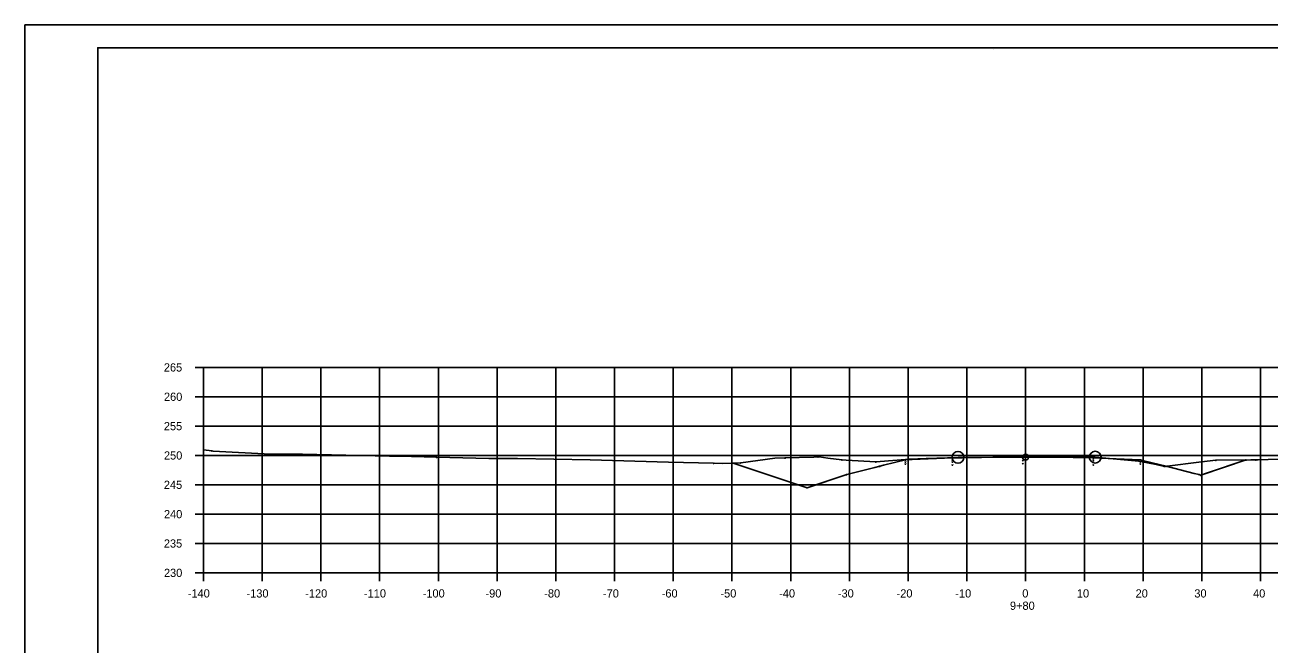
# Model space of a CAD drawing. Extents: x 1300404 to 1323571, y 234004 to 252077.
# Drawn here: x 1315546.9 to 1315758.7, y 243303 to 243408.5 of the extents above; entities that cross this region are included whole.
import ezdxf

# ---------------------------------------------------------------- set-up
doc = ezdxf.new("R2010")
doc.units = 0
for name, color, linetype in [('Default', 7, 'Continuous'), ('R_Axis', 7, 'Continuous'), ('R_Axis Annot', 7, 'Continuous'), ('R_Border', 7, 'Continuous'), ('R_Draft', 7, 'Continuous'), ('R_Exist Surface', 7, 'Continuous'), ('R_Fin Surface', 7, 'Continuous'), ('R_Grid', 7, 'Continuous'), ('R_No Plot', 7, 'Continuous')]:
    doc.layers.add(name, color=color, linetype=linetype)

msp = doc.modelspace()

# ---------------------------------------------------------------- linework, layer by layer
at = {"layer": 'Default'}
for p, q in [((1315559.28, 243404.59), (1315875.46, 243404.59)), ((1315559.28, 243199.13), (1315559.28, 243404.59))]:
    msp.add_line(p, q, dxfattribs=at)
at = {"layer": 'R_Axis'}
for p, q in [((1315575.88, 243350.13), (1315577.28, 243350.13)), ((1315577.28, 243315.13), (1315577.28, 243350.13)), ((1315575.88, 243345.13), (1315577.28, 243345.13)), ((1315575.88, 243340.13), (1315577.28, 243340.13)), ((1315575.88, 243335.13), (1315577.28, 243335.13)), ((1315575.88, 243330.13), (1315577.28, 243330.13)), ((1315575.88, 243325.13), (1315577.28, 243325.13)), ((1315575.88, 243320.13), (1315577.28, 243320.13)), ((1315575.88, 243315.13), (1315577.28, 243315.13)), ((1315577.28, 243315.13), (1315857.28, 243315.13)), ((1315577.28, 243313.73), (1315577.28, 243315.13)), ((1315587.28, 243313.73), (1315587.28, 243315.13)), ((1315597.28, 243313.73), (1315597.28, 243315.13)), ((1315607.28, 243313.73), (1315607.28, 243315.13)), ((1315617.28, 243313.73), (1315617.28, 243315.13)), ((1315627.28, 243313.73), (1315627.28, 243315.13)), ((1315637.28, 243313.73), (1315637.28, 243315.13)), ((1315647.28, 243313.73), (1315647.28, 243315.13)), ((1315657.28, 243313.73), (1315657.28, 243315.13)), ((1315667.28, 243313.73), (1315667.28, 243315.13)), ((1315677.28, 243313.73), (1315677.28, 243315.13)), ((1315687.28, 243313.73), (1315687.28, 243315.13)), ((1315697.28, 243313.73), (1315697.28, 243315.13)), ((1315707.28, 243313.73), (1315707.28, 243315.13)), ((1315717.28, 243313.73), (1315717.28, 243315.13)), ((1315727.28, 243313.73), (1315727.28, 243315.13)), ((1315737.28, 243313.73), (1315737.28, 243315.13)), ((1315747.28, 243313.73), (1315747.28, 243315.13)), ((1315757.28, 243313.73), (1315757.28, 243315.13))]:
    msp.add_line(p, q, dxfattribs=at)
at = {"layer": 'R_Border'}
msp.add_line((1315711.8, 243404.33), (1315711.8, 243404.33), dxfattribs=at)
msp.add_line((1315711.8, 243404.33), (1315711.8, 243404.33), dxfattribs=at)
at = {"layer": 'R_Draft'}
for points in [[(1315578.7, 243335.98), (1315578.75, 243335.88), (1315578.65, 243335.88)], [(1315616.99, 243334.88), (1315617.04, 243334.78), (1315616.94, 243334.78)], [(1315668.76, 243333.94), (1315668.81, 243333.84), (1315668.71, 243333.84)], [(1315676.29, 243334.75), (1315676.34, 243334.65), (1315676.24, 243334.65)], [(1315681.92, 243334.95), (1315681.97, 243334.85), (1315681.87, 243334.85)], [(1315686, 243334.43), (1315686.05, 243334.33), (1315685.95, 243334.33)], [(1315691.78, 243334.07), (1315691.83, 243333.97), (1315691.73, 243333.97)], [(1315696.81, 243334.43), (1315696.86, 243334.33), (1315696.76, 243334.33)], [(1315696.81, 243334.1), (1315696.86, 243334), (1315696.76, 243334)], [(1315697.5, 243334.57), (1315697.55, 243334.47), (1315697.45, 243334.47)], [(1315704.81, 243334.75), (1315704.86, 243334.65), (1315704.76, 243334.65)], [(1315704.81, 243334.42), (1315704.86, 243334.32), (1315704.76, 243334.32)], [(1315704.81, 243334.09), (1315704.86, 243333.99), (1315704.76, 243333.99)], [(1315716.81, 243334.99), (1315716.86, 243334.89), (1315716.76, 243334.89)], [(1315716.81, 243334.66), (1315716.86, 243334.56), (1315716.76, 243334.56)], [(1315716.81, 243334.33), (1315716.86, 243334.23), (1315716.76, 243334.23)], [(1315728.81, 243334.75), (1315728.86, 243334.65), (1315728.76, 243334.65)], [(1315728.81, 243334.42), (1315728.86, 243334.32), (1315728.76, 243334.32)], [(1315728.81, 243334.09), (1315728.86, 243333.99), (1315728.76, 243333.99)], [(1315736.57, 243334.23), (1315736.62, 243334.13), (1315736.52, 243334.13)], [(1315736.81, 243334.43), (1315736.86, 243334.33), (1315736.76, 243334.33)], [(1315736.81, 243334.1), (1315736.86, 243334), (1315736.76, 243334)], [(1315749.68, 243334.39), (1315749.73, 243334.29), (1315749.63, 243334.29)], [(1315754.83, 243334.42), (1315754.88, 243334.32), (1315754.78, 243334.32)], [(1315754.83, 243334.42), (1315754.88, 243334.32), (1315754.78, 243334.32)], [(1315756.49, 243334.44), (1315756.54, 243334.34), (1315756.44, 243334.34)], [(1315664.13, 243333.88), (1315664.18, 243333.78), (1315664.08, 243333.78)], [(1315667.46, 243333.89), (1315667.51, 243333.79), (1315667.41, 243333.79)], [(1315667.46, 243333.89), (1315667.51, 243333.79), (1315667.41, 243333.79)], [(1315686.81, 243331.93), (1315686.86, 243331.83), (1315686.76, 243331.83)], [(1315692.43, 243333.34), (1315692.48, 243333.24), (1315692.38, 243333.24)], [(1315696.81, 243333.77), (1315696.86, 243333.67), (1315696.76, 243333.67)], [(1315704.81, 243333.59), (1315704.86, 243333.49), (1315704.76, 243333.49)], [(1315716.81, 243333.83), (1315716.86, 243333.73), (1315716.76, 243333.73)], [(1315728.81, 243333.59), (1315728.86, 243333.49), (1315728.76, 243333.49)], [(1315736.81, 243333.77), (1315736.86, 243333.67), (1315736.76, 243333.67)], [(1315740.92, 243333.32), (1315740.97, 243333.22), (1315740.87, 243333.22)], [(1315741.19, 243333.34), (1315741.24, 243333.24), (1315741.14, 243333.24)], [(1315746.81, 243331.93), (1315746.86, 243331.83), (1315746.76, 243331.83)], [(1315747.09, 243331.84), (1315747.14, 243331.74), (1315747.04, 243331.74)], [(1315680.06, 243329.69), (1315680.11, 243329.59), (1315680.01, 243329.59)]]:
    msp.add_lwpolyline(points, close=True, dxfattribs=at)
at = {"layer": 'R_Exist Surface'}
msp.add_lwpolyline([(1315577.28, 243336.06), (1315578.7, 243335.93), (1315578.94, 243335.85), (1315588.72, 243335.35), (1315594.13, 243335.37), (1315608.94, 243335.02), (1315610.54, 243335.02), (1315616.99, 243334.83), (1315625.88, 243334.59), (1315630.75, 243334.59), (1315643.15, 243334.37), (1315656.44, 243333.99), (1315664.13, 243333.83), (1315665.71, 243333.77), (1315668.76, 243333.89), (1315674.59, 243334.66), (1315676.29, 243334.7), (1315681.2, 243334.83), (1315681.92, 243334.9), (1315682.11, 243334.88), (1315683.6, 243334.69), (1315686, 243334.38), (1315686.73, 243334.35), (1315691.78, 243334.02), (1315695.43, 243334.34), (1315697.5, 243334.52), (1315700.32, 243334.62), (1315705.77, 243334.81), (1315709.77, 243334.81), (1315717.28, 243334.83), (1315725.03, 243334.84), (1315729.13, 243334.84), (1315731.58, 243334.62), (1315736.57, 243334.18), (1315739.53, 243333.57), (1315740.92, 243333.27), (1315747.22, 243334.06), (1315749.68, 243334.34), (1315755.66, 243334.38), (1315756.49, 243334.39), (1315756.87, 243334.41), (1315765.51, 243334.67)], dxfattribs=at)
at = {"layer": 'R_Fin Surface'}
msp.add_lwpolyline([(1315667.46, 243333.84), (1315678.22, 243330.25), (1315680.06, 243329.64), (1315681.06, 243329.97), (1315686.81, 243331.88), (1315691.61, 243333.08), (1315692.43, 243333.29), (1315693.07, 243333.45), (1315696.81, 243334.38), (1315697.98, 243334.43), (1315704.81, 243334.7), (1315706.55, 243334.74), (1315716.81, 243334.94), (1315718.54, 243334.91), (1315728.81, 243334.7), (1315729.95, 243334.66), (1315736.81, 243334.38), (1315737.43, 243334.23), (1315741.19, 243333.29), (1315746.01, 243332.08), (1315746.81, 243331.88), (1315746.85, 243331.87), (1315747.09, 243331.79), (1315748.09, 243332.12), (1315754.83, 243334.37)], dxfattribs=at)
at = {"layer": 'R_Grid'}
for p, q in [((1315577.28, 243350.13), (1315857.28, 243350.13)), ((1315577.28, 243315.13), (1315577.28, 243350.13)), ((1315587.28, 243315.13), (1315587.28, 243350.13)), ((1315597.28, 243315.13), (1315597.28, 243350.13)), ((1315607.28, 243315.13), (1315607.28, 243350.13)), ((1315617.28, 243315.13), (1315617.28, 243350.13)), ((1315627.28, 243315.13), (1315627.28, 243350.13)), ((1315637.28, 243315.13), (1315637.28, 243350.13)), ((1315647.28, 243315.13), (1315647.28, 243350.13)), ((1315657.28, 243315.13), (1315657.28, 243350.13)), ((1315667.28, 243315.13), (1315667.28, 243350.13)), ((1315677.28, 243315.13), (1315677.28, 243350.13)), ((1315687.28, 243315.13), (1315687.28, 243350.13)), ((1315697.28, 243315.13), (1315697.28, 243350.13)), ((1315707.28, 243315.13), (1315707.28, 243350.13)), ((1315717.28, 243315.13), (1315717.28, 243350.13)), ((1315727.28, 243315.13), (1315727.28, 243350.13)), ((1315737.28, 243315.13), (1315737.28, 243350.13)), ((1315747.28, 243315.13), (1315747.28, 243350.13)), ((1315757.28, 243315.13), (1315757.28, 243350.13)), ((1315577.28, 243345.13), (1315857.28, 243345.13)), ((1315577.28, 243340.13), (1315857.28, 243340.13)), ((1315577.28, 243335.13), (1315857.28, 243335.13)), ((1315577.28, 243330.13), (1315857.28, 243330.13)), ((1315577.28, 243325.13), (1315857.28, 243325.13)), ((1315577.28, 243320.13), (1315857.28, 243320.13)), ((1315577.28, 243315.13), (1315857.28, 243315.13))]:
    msp.add_line(p, q, dxfattribs=at)
at = {"layer": 'R_No Plot'}
msp.add_line((1315546.87, 243408.49), (1315880.21, 243408.49), dxfattribs=at)
for points in [[(1315546.87, 243408.49), (1315880.21, 243408.49), (1315880.21, 243195.15), (1315546.87, 243195.15)], [(1315793.2, 243404.59), (1315793.2, 243394.71), (1315828.93, 243394.71), (1315828.93, 243391.79), (1315852.13, 243391.79), (1315852.13, 243369.67), (1315875.46, 243369.67), (1315875.46, 243199.13), (1315559.28, 243199.13), (1315559.28, 243404.59)]]:
    msp.add_lwpolyline(points, close=True, dxfattribs=at)
for points in [[(1315746.81, 243331.88), (1315747.09, 243331.79), (1315754.83, 243334.37)], [(1315746.81, 243331.88), (1315747.09, 243331.79), (1315754.83, 243334.37)], [(1315746.81, 243331.88), (1315747.09, 243331.79), (1315754.83, 243334.37)], [(1315746.81, 243331.88), (1315747.09, 243331.79), (1315754.83, 243334.37)], [(1315680.06, 243329.64), (1315667.46, 243333.84)], [(1315686.81, 243331.88), (1315680.06, 243329.64), (1315667.46, 243333.84)], [(1315686.81, 243331.88), (1315680.06, 243329.64), (1315667.46, 243333.84)], [(1315686.81, 243331.88), (1315680.06, 243329.64), (1315667.46, 243333.84)], [(1315686.81, 243331.88), (1315680.06, 243329.64), (1315667.46, 243333.84)], [(1315686.81, 243331.88), (1315680.06, 243329.64), (1315667.46, 243333.84)]]:
    msp.add_lwpolyline(points, dxfattribs=at)
for centre, radius in [((1315705.77, 243334.81), 1), ((1315717.28, 243334.83), 0.5), ((1315729.13, 243334.84), 1)]:
    msp.add_circle(centre, radius, dxfattribs=at)

# ---------------------------------------------------------------- texts
at = {"layer": 'R_Axis'}
msp.add_text('-', height=0.0001, dxfattribs=at).set_placement((1315577.28, 243315.13))
at = {"layer": 'R_Axis Annot'}
for s, p in [('265', (1315570.53, 243349.43)), ('260', (1315570.55, 243344.43)), ('255', (1315570.53, 243339.43)), ('250', (1315570.55, 243334.43)), ('245', (1315570.53, 243329.43)), ('240', (1315570.55, 243324.43)), ('235', (1315570.53, 243319.43)), ('230', (1315570.55, 243314.43)), ('-140', (1315574.61, 243310.93)), ('-130', (1315584.61, 243310.93)), ('-120', (1315594.61, 243310.93)), ('-110', (1315604.61, 243310.93)), ('-100', (1315614.61, 243310.93)), ('-90', (1315625.31, 243310.93)), ('-80', (1315635.31, 243310.93)), ('-70', (1315645.31, 243310.93)), ('-60', (1315655.31, 243310.93)), ('-50', (1315665.31, 243310.93)), ('-40', (1315675.31, 243310.93)), ('-30', (1315685.31, 243310.93)), ('-20', (1315695.31, 243310.93)), ('-10', (1315705.31, 243310.93)), ('0', (1315716.71, 243310.93)), ('10', (1315726.01, 243310.93)), ('20', (1315736.01, 243310.93)), ('30', (1315746.01, 243310.93)), ('40', (1315756.01, 243310.93)), ('9+80', (1315714.61, 243308.83))]:
    msp.add_text(s, height=1.4, dxfattribs=at).set_placement(p)

doc.saveas('drawing.dxf')
